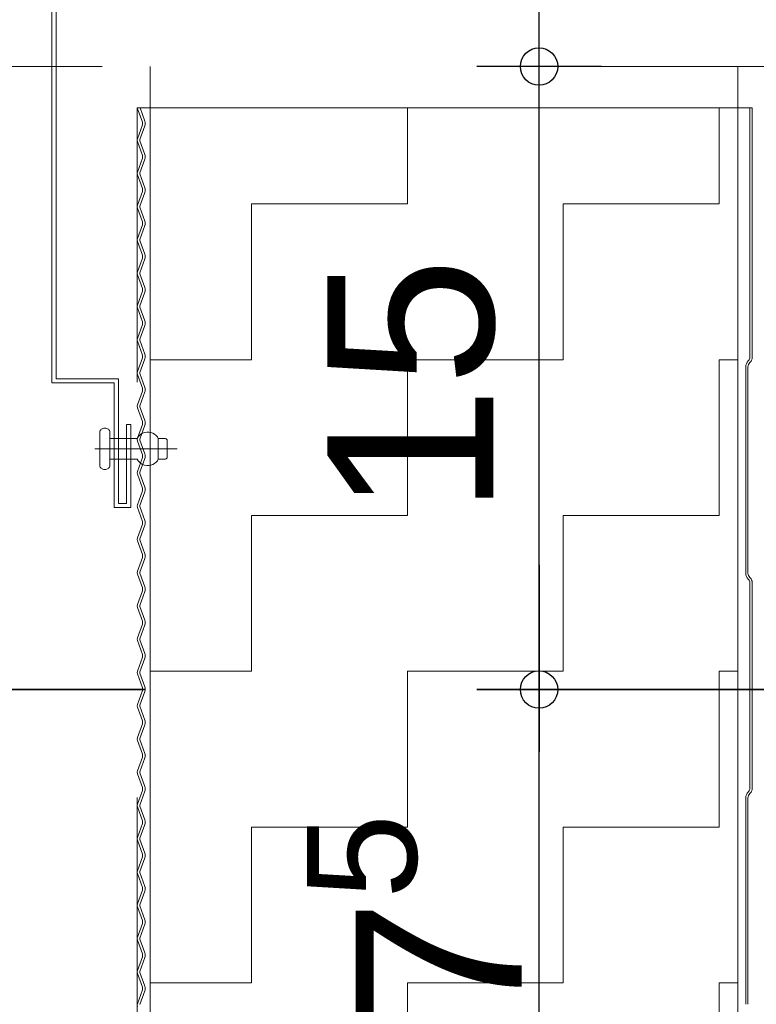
# Model space of a CAD drawing. Header units: metres. Extents: x 1314 to 1415, y -87 to -52.
# Tile 497 of 656: x 1400.569 to 1400.746, y -71.03 to -70.793. Entities that reach past the tile are written whole.
import ezdxf

# ---------------------------------------------------------------- set-up
doc = ezdxf.new("R2010")
doc.units = ezdxf.units.M
doc.header["$PDMODE"] = 65
for name, pattern in [('AUSGEZOGEN', [0]), ('PUNKT2_S9', [0.0015, 0, -0.0015]), ('STRICHPUNKT2_S5', [0.5, 0.35, -0.05, 0.05, -0.05])]:
    doc.linetypes.add(name, pattern=pattern)
doc.layers.add('XR$9$_42143', color=7, linetype='Continuous')
doc.layers.add('XR$9$_42154', color=7, linetype='Continuous')
for name, color, linetype, lineweight in [('XR$9$Achsen', 4, 'AUSGEZOGEN', 13), ('XR$9$Maßlinie 1_50', 7, 'AUSGEZOGEN', 25), ('XR$9$Muster', 4, 'AUSGEZOGEN', 13), ('XR$9$Wand Mauerwerk nt', 7, 'AUSGEZOGEN', 25), ('XR$9$Wand Mauerwerk tr_1', 42, 'AUSGEZOGEN', 18)]:
    doc.layers.add(name, color=color, linetype=linetype, lineweight=lineweight)
doc.styles.add('ARIAL', font='arial.ttf')
doc.dimstyles.new('DIMSTYLE_28', dxfattribs={"dimtxt": 0.04, "dimasz": 0.03, "dimexe": 0, "dimexo": 1e-06, "dimgap": 0.02, "dimtad": 2, "dimdec": 1, "dimlfac": 100, "dimrnd": 0.5, "dimzin": 4, "dimdsep": 46, "dimtxsty": 'ARIAL', "dimblk1": 'ALL_ML_KREIS', "dimblk2": 'ALL_ML_KREIS', "dimsah": 1, "dimcen": 0, "dimse1": 1, "dimse2": 1, "dimclrd": 7, "dimclre": 7, "dimclrt": 7, "dimadec": 0, "dimazin": 0, "dimtfac": 1, "dimtdec": 0, "dimtix": 1, "dimtmove": 2, "dimatfit": 3, "dimfxl": 0, "dimtzin": 0, "dimlwd": 0, "dimlwe": 25, "dimarcsym": 0})
doc.dimstyles.new('DIMSTYLE_29', dxfattribs={"dimtxt": 0.04, "dimasz": 0.03, "dimexe": 0, "dimexo": 1e-06, "dimgap": 0.02, "dimtad": 2, "dimdec": 1, "dimlfac": 100, "dimrnd": 0.5, "dimzin": 4, "dimdsep": 46, "dimtxsty": 'ARIAL', "dimblk1": 'ALL_ML_KREIS', "dimblk2": 'ALL_ML_KREIS', "dimsah": 1, "dimcen": 0, "dimse1": 1, "dimse2": 1, "dimclrd": 7, "dimclre": 7, "dimclrt": 7, "dimadec": 0, "dimazin": 0, "dimtfac": 1, "dimtdec": 0, "dimtix": 1, "dimtmove": 2, "dimatfit": 3, "dimfxl": 0, "dimtvp": 1.2, "dimtzin": 0, "dimlwd": 0, "dimlwe": 25, "dimarcsym": 0})
doc.dimstyles.new('DIMSTYLE_61', dxfattribs={"dimtxt": 0.04, "dimasz": 0.03, "dimexe": 0, "dimexo": 1e-06, "dimgap": 0.02, "dimtad": 2, "dimdec": 3, "dimrnd": 0.005, "dimzin": 4, "dimdsep": 46, "dimtxsty": 'ARIAL', "dimblk1": 'ALL_ML_KREIS', "dimblk2": 'ALL_ML_KREIS', "dimsah": 1, "dimcen": 0, "dimse1": 1, "dimse2": 1, "dimclrd": 7, "dimclre": 7, "dimclrt": 7, "dimadec": 0, "dimazin": 0, "dimtfac": 1, "dimtdec": 0, "dimtix": 1, "dimtmove": 2, "dimatfit": 3, "dimfxl": 0, "dimtzin": 0, "dimlwd": 0, "dimlwe": 25, "dimarcsym": 0})

# ---------------------------------------------------------------- blocks, each defined once
blk = doc.blocks.new('COMPLEXOBJECT_77')
at = {"layer": 'XR$9$_42143', "color": 7, "linetype": 'AUSGEZOGEN', "lineweight": 13, "transparency": 33554687}
for p, q in [((1400.57696, -70.88055), (1400.57696, -70.78405)), ((1400.57796, -70.87955), (1400.57796, -70.78505)), ((1400.59196, -70.88055), (1400.57696, -70.88055)), ((1400.59296, -70.87955), (1400.57796, -70.87955)), ((1400.59196, -70.91055), (1400.59196, -70.88055)), ((1400.59296, -70.90955), (1400.59296, -70.87955)), ((1400.59495, -70.89055), (1400.59596, -70.89055)), ((1400.59495, -70.89055), (1400.59495, -70.90955)), ((1400.59596, -70.89055), (1400.59596, -70.91055)), ((1400.59596, -70.91055), (1400.59196, -70.91055)), ((1400.59495, -70.90955), (1400.59296, -70.90955))]:
    blk.add_line(p, q, dxfattribs=at)
blk = doc.blocks.new('ALL_ML_KREIS')
at = {"color": 0, "linetype": 'ByBlock', "lineweight": -2}
for p, q in [((0, -0.5), (0, 0.5)), ((-1, 0), (0.5, 0))]:
    blk.add_line(p, q, dxfattribs=at)
blk.add_circle((0, 0), 0.15, dxfattribs=at)
blk = doc.blocks.new('*D637')
at = {"layer": 'DEFPOINTS', "color": 7, "linetype": 'AUSGEZOGEN', "lineweight": 25, "transparency": 33554687}
for p in [(1400.85325, -70.95437), (1400.48086, -71.35437), (1400.93809, -71.35437)]:
    blk.add_point(p, dxfattribs=at)
at = {"layer": 'XR$9$Maßlinie 1_50', "color": 7, "linetype": 'AUSGEZOGEN', "lineweight": -2, "transparency": 33554687}
blk.add_line((1400.48086, -71.35437), (1400.48086, -70.95437), dxfattribs=at)
at = {"layer": 'XR$9$Maßlinie 1_50', "color": 7, "linetype": 'AUSGEZOGEN', "lineweight": 25, "transparency": 33554687, "xscale": 0.03, "yscale": 0.03, "zscale": 0.03}
for p, rotation in [((1400.48086, -70.95437), 90), ((1400.48086, -71.35437), 270)]:
    blk.add_blockref('ALL_ML_KREIS', p, dxfattribs=dict(at, rotation=rotation))
at = {"layer": 'XR$9$Maßlinie 1_50', "color": 7, "linetype": 'AUSGEZOGEN', "lineweight": 25, "transparency": 33554687, "insert": (1400.45018, -71.15611), "char_height": 0.04, "width": 0.16, "attachment_point": 5, "rotation": 90, "style": 'ARIAL'}
blk.add_mtext('\\A1;{\\A1;{40\\H0.026400;\\S^ ;}}', dxfattribs=at)
blk = doc.blocks.new('*D638')
at = {"layer": 'DEFPOINTS', "color": 7, "linetype": 'AUSGEZOGEN', "lineweight": 25, "transparency": 33554687}
for p in [(1400.76976, -70.80437), (1400.48086, -70.95437), (1400.85325, -70.95437)]:
    blk.add_point(p, dxfattribs=at)
at = {"layer": 'XR$9$Maßlinie 1_50', "color": 7, "linetype": 'AUSGEZOGEN', "lineweight": -2, "transparency": 33554687}
blk.add_line((1400.48086, -70.95437), (1400.48086, -70.80437), dxfattribs=at)
at = {"layer": 'XR$9$Maßlinie 1_50', "color": 7, "linetype": 'AUSGEZOGEN', "lineweight": 25, "transparency": 33554687, "xscale": 0.03, "yscale": 0.03, "zscale": 0.03}
for p, rotation in [((1400.48086, -70.80437), 90), ((1400.48086, -70.95437), 270)]:
    blk.add_blockref('ALL_ML_KREIS', p, dxfattribs=dict(at, rotation=rotation))
at = {"layer": 'XR$9$Maßlinie 1_50', "color": 7, "linetype": 'AUSGEZOGEN', "lineweight": 25, "transparency": 33554687, "insert": (1400.45018, -70.88133), "char_height": 0.04, "width": 0.16, "attachment_point": 5, "rotation": 90, "style": 'ARIAL'}
blk.add_mtext('\\A1;{\\A1;{15\\H0.026400;\\S^ ;}}', dxfattribs=at)
blk = doc.blocks.new('*D639')
at = {"layer": 'DEFPOINTS', "color": 7, "linetype": 'AUSGEZOGEN', "lineweight": 25, "transparency": 33554687}
for p in [(1400.59747, -70.45012), (1400.59747, -70.82742), (1401.82146, -70.86224)]:
    blk.add_point(p, dxfattribs=at)
at = {"layer": 'XR$9$Maßlinie 1_50', "color": 7, "linetype": 'AUSGEZOGEN', "lineweight": -2, "transparency": 33554687}
blk.add_line((1400.59747, -70.45012), (1401.82146, -70.45012), dxfattribs=at)
at = {"layer": 'XR$9$Maßlinie 1_50', "color": 7, "linetype": 'AUSGEZOGEN', "lineweight": 25, "transparency": 33554687, "xscale": 0.03, "yscale": 0.03, "zscale": 0.03, "rotation": 180}
blk.add_blockref('ALL_ML_KREIS', (1400.59747, -70.45012), dxfattribs=at)
at = {"layer": 'XR$9$Maßlinie 1_50', "color": 7, "linetype": 'AUSGEZOGEN', "lineweight": 25, "transparency": 33554687, "xscale": 0.03, "yscale": 0.03, "zscale": 0.03}
blk.add_blockref('ALL_ML_KREIS', (1401.82146, -70.45012), dxfattribs=at)
at = {"layer": 'XR$9$Maßlinie 1_50', "color": 7, "linetype": 'AUSGEZOGEN', "lineweight": 25, "transparency": 33554687, "insert": (1401.21643, -70.42012), "char_height": 0.04, "width": 0.2, "attachment_point": 5, "style": 'ARIAL'}
blk.add_mtext('\\A1;{\\A1;{1.22\\H0.026400;\\S5^ ;}}', dxfattribs=at)
blk = doc.blocks.new('*D647')
at = {"layer": 'DEFPOINTS', "color": 7, "linetype": 'AUSGEZOGEN', "lineweight": 25, "transparency": 33554687}
for p in [(1400.59747, -70.6877), (1400.74747, -70.80752), (1400.59747, -71.15849)]:
    blk.add_point(p, dxfattribs=at)
at = {"layer": 'XR$9$Maßlinie 1_50', "color": 7, "linetype": 'AUSGEZOGEN', "lineweight": -2, "transparency": 33554687}
blk.add_line((1400.59747, -70.6877), (1400.74747, -70.6877), dxfattribs=at)
at = {"layer": 'XR$9$Maßlinie 1_50', "color": 7, "linetype": 'AUSGEZOGEN', "lineweight": 25, "transparency": 33554687, "xscale": 0.03, "yscale": 0.03, "zscale": 0.03, "rotation": 180}
blk.add_blockref('ALL_ML_KREIS', (1400.59747, -70.6877), dxfattribs=at)
at = {"layer": 'XR$9$Maßlinie 1_50', "color": 7, "linetype": 'AUSGEZOGEN', "lineweight": 25, "transparency": 33554687, "xscale": 0.03, "yscale": 0.03, "zscale": 0.03}
blk.add_blockref('ALL_ML_KREIS', (1400.74747, -70.6877), dxfattribs=at)
at = {"layer": 'XR$9$Maßlinie 1_50', "color": 7, "linetype": 'AUSGEZOGEN', "lineweight": 25, "transparency": 33554687, "insert": (1400.67051, -70.65701), "char_height": 0.04, "width": 0.16, "attachment_point": 5, "style": 'ARIAL'}
blk.add_mtext('\\A1;{\\A1;{15\\H0.026400;\\S^ ;}}', dxfattribs=at)
blk = doc.blocks.new('*D648')
at = {"layer": 'DEFPOINTS', "color": 7, "linetype": 'AUSGEZOGEN', "lineweight": 25, "transparency": 33554687}
for p in [(1400.74747, -70.6877), (1400.74747, -70.80752), (1400.75747, -70.80752)]:
    blk.add_point(p, dxfattribs=at)
at = {"layer": 'XR$9$Maßlinie 1_50', "color": 7, "linetype": 'AUSGEZOGEN', "lineweight": -2, "transparency": 33554687}
blk.add_line((1400.74747, -70.6877), (1400.75747, -70.6877), dxfattribs=at)
at = {"layer": 'XR$9$Maßlinie 1_50', "color": 7, "linetype": 'AUSGEZOGEN', "lineweight": 25, "transparency": 33554687, "xscale": 0.03, "yscale": 0.03, "zscale": 0.03}
blk.add_blockref('ALL_ML_KREIS', (1400.75747, -70.6877), dxfattribs=at)
at = {"layer": 'XR$9$Maßlinie 1_50', "color": 7, "linetype": 'AUSGEZOGEN', "lineweight": 25, "transparency": 33554687, "xscale": 0.03, "yscale": 0.03, "zscale": 0.03, "rotation": 180}
blk.add_blockref('ALL_ML_KREIS', (1400.74747, -70.6877), dxfattribs=at)
at = {"layer": 'XR$9$Maßlinie 1_50', "color": 7, "linetype": 'AUSGEZOGEN', "lineweight": 25, "transparency": 33554687, "insert": (1400.75606, -70.6427), "char_height": 0.04, "width": 0.12, "attachment_point": 5, "style": 'ARIAL'}
blk.add_mtext('\\A1;{\\A1;{1\\H0.026400;\\S^ ;}}', dxfattribs=at)
blk = doc.blocks.new('*D649')
at = {"layer": 'DEFPOINTS', "color": 7, "linetype": 'AUSGEZOGEN', "lineweight": 25, "transparency": 33554687}
for p in [(1400.75747, -70.6877), (1400.75747, -70.80752), (1401.69646, -70.95437)]:
    blk.add_point(p, dxfattribs=at)
at = {"layer": 'XR$9$Maßlinie 1_50', "color": 7, "linetype": 'AUSGEZOGEN', "lineweight": -2, "transparency": 33554687}
blk.add_line((1400.75747, -70.6877), (1401.69646, -70.6877), dxfattribs=at)
at = {"layer": 'XR$9$Maßlinie 1_50', "color": 7, "linetype": 'AUSGEZOGEN', "lineweight": 25, "transparency": 33554687, "xscale": 0.03, "yscale": 0.03, "zscale": 0.03, "rotation": 180}
blk.add_blockref('ALL_ML_KREIS', (1400.75747, -70.6877), dxfattribs=at)
at = {"layer": 'XR$9$Maßlinie 1_50', "color": 7, "linetype": 'AUSGEZOGEN', "lineweight": 25, "transparency": 33554687, "xscale": 0.03, "yscale": 0.03, "zscale": 0.03}
blk.add_blockref('ALL_ML_KREIS', (1401.69646, -70.6877), dxfattribs=at)
at = {"layer": 'XR$9$Maßlinie 1_50', "color": 7, "linetype": 'AUSGEZOGEN', "lineweight": 25, "transparency": 33554687, "insert": (1401.22524, -70.65701), "char_height": 0.04, "width": 0.16, "attachment_point": 5, "style": 'ARIAL'}
blk.add_mtext('\\A1;{\\A1;{94\\H0.026400;\\S^ ;}}', dxfattribs=at)
blk = doc.blocks.new('*D659')
at = {"layer": 'DEFPOINTS', "color": 7, "linetype": 'AUSGEZOGEN', "lineweight": 25, "transparency": 33554687}
for p in [(1400.74747, -70.95437), (1400.69419, -71.12937), (1400.74203, -71.12937)]:
    blk.add_point(p, dxfattribs=at)
at = {"layer": 'XR$9$Maßlinie 1_50', "color": 7, "linetype": 'AUSGEZOGEN', "lineweight": -2, "transparency": 33554687}
blk.add_line((1400.69419, -71.12937), (1400.69419, -70.95437), dxfattribs=at)
at = {"layer": 'XR$9$Maßlinie 1_50', "color": 7, "linetype": 'AUSGEZOGEN', "lineweight": 25, "transparency": 33554687, "xscale": 0.03, "yscale": 0.03, "zscale": 0.03}
for p, rotation in [((1400.69419, -70.95437), 90), ((1400.69419, -71.12937), 270)]:
    blk.add_blockref('ALL_ML_KREIS', p, dxfattribs=dict(at, rotation=rotation))
at = {"layer": 'XR$9$Maßlinie 1_50', "color": 7, "linetype": 'AUSGEZOGEN', "lineweight": 25, "transparency": 33554687, "insert": (1400.66419, -71.0256), "char_height": 0.04, "width": 0.16, "attachment_point": 5, "rotation": 90, "style": 'ARIAL'}
blk.add_mtext('\\A1;{\\A1;{17\\H0.026400;\\S5^ ;}}', dxfattribs=at)
blk = doc.blocks.new('*D660')
at = {"layer": 'DEFPOINTS', "color": 7, "linetype": 'AUSGEZOGEN', "lineweight": 25, "transparency": 33554687}
for p in [(1400.74203, -70.8044), (1400.69419, -70.95437), (1400.74747, -70.95437)]:
    blk.add_point(p, dxfattribs=at)
at = {"layer": 'XR$9$Maßlinie 1_50', "color": 7, "linetype": 'AUSGEZOGEN', "lineweight": -2, "transparency": 33554687}
blk.add_line((1400.69419, -70.95437), (1400.69419, -70.8044), dxfattribs=at)
at = {"layer": 'XR$9$Maßlinie 1_50', "color": 7, "linetype": 'AUSGEZOGEN', "lineweight": 25, "transparency": 33554687, "xscale": 0.03, "yscale": 0.03, "zscale": 0.03}
for p, rotation in [((1400.69419, -70.8044), 90), ((1400.69419, -70.95437), 270)]:
    blk.add_blockref('ALL_ML_KREIS', p, dxfattribs=dict(at, rotation=rotation))
at = {"layer": 'XR$9$Maßlinie 1_50', "color": 7, "linetype": 'AUSGEZOGEN', "lineweight": 25, "transparency": 33554687, "insert": (1400.66351, -70.88135), "char_height": 0.04, "width": 0.16, "attachment_point": 5, "rotation": 90, "style": 'ARIAL'}
blk.add_mtext('\\A1;{\\A1;{15\\H0.026400;\\S^ ;}}', dxfattribs=at)

msp = doc.modelspace()

# ---------------------------------------------------------------- hatches: boundary and pattern name
at = {"layer": 'XR$9$Muster', "linetype": 'AUSGEZOGEN', "lineweight": 13, "transparency": 33554687}
h = msp.add_hatch(dxfattribs=at)
h.set_pattern_fill('MUSTER', color=4, scale=0.0375, angle=90, style=0, pattern_type=2)
h.set_pattern_definition([(90, (-0.075, 0.075), (-0.0375, 0.0375), [0.0375, -0.0375]), (180, (-0.075, 0.075), (-0.0375, -0.0375), [0.0375, -0.0375])])
h.paths.add_polyline_path([(1400.74203, -71.12937), (1400.74203, -70.81437), (1400.60062, -70.81437), (1400.60062, -71.12937)], flags=0)

# ---------------------------------------------------------------- linework, layer by layer
at = {"color": 7, "linetype": 'AUSGEZOGEN', "lineweight": 13, "transparency": 33554687}
for p, q in [((1400.59746, -70.81437), (1400.74547, -70.81437)), ((1400.58853, -70.89222), (1400.58851, -70.89242)), ((1400.58851, -70.90042), (1400.58851, -70.89242)), ((1400.5886, -70.89203), (1400.58853, -70.89222)), ((1400.58871, -70.89186), (1400.5886, -70.89203)), ((1400.58886, -70.89171), (1400.58871, -70.89186)), ((1400.58904, -70.89159), (1400.58886, -70.89171)), ((1400.58925, -70.89149), (1400.58904, -70.89159)), ((1400.58948, -70.89143), (1400.58925, -70.89149)), ((1400.58971, -70.89142), (1400.58948, -70.89143)), ((1400.58994, -70.89143), (1400.58971, -70.89142)), ((1400.59017, -70.89149), (1400.58994, -70.89143)), ((1400.59038, -70.89159), (1400.59017, -70.89149)), ((1400.59056, -70.89171), (1400.59038, -70.89159)), ((1400.59071, -70.89186), (1400.59056, -70.89171)), ((1400.59082, -70.89203), (1400.59071, -70.89186)), ((1400.59089, -70.89222), (1400.59082, -70.89203)), ((1400.59091, -70.89242), (1400.59089, -70.89222)), ((1400.59091, -70.89242), (1400.59091, -70.89392)), ((1400.59837, -70.89288), (1400.59801, -70.89318)), ((1400.5988, -70.89264), (1400.59837, -70.89288)), ((1400.59928, -70.89248), (1400.5988, -70.89264)), ((1400.59978, -70.8924), (1400.59928, -70.89248)), ((1400.60029, -70.8924), (1400.59978, -70.8924)), ((1400.60079, -70.89248), (1400.60029, -70.8924)), ((1400.60127, -70.89264), (1400.60079, -70.89248)), ((1400.60169, -70.89288), (1400.60127, -70.89264)), ((1400.60206, -70.89318), (1400.60169, -70.89288)), ((1400.5909, -70.89892), (1400.59091, -70.89392)), ((1400.59091, -70.89392), (1400.59752, -70.89392)), ((1400.59772, -70.89353), (1400.59752, -70.89392)), ((1400.59801, -70.89318), (1400.59772, -70.89353)), ((1400.60235, -70.89353), (1400.60206, -70.89318)), ((1400.60255, -70.89392), (1400.60235, -70.89353)), ((1400.60255, -70.89392), (1400.60411, -70.89392)), ((1400.60255, -70.89892), (1400.60255, -70.89392)), ((1400.60423, -70.89393), (1400.60411, -70.89392)), ((1400.60434, -70.89396), (1400.60423, -70.89393)), ((1400.60444, -70.89401), (1400.60434, -70.89396)), ((1400.60454, -70.89407), (1400.60444, -70.89401)), ((1400.60461, -70.89414), (1400.60454, -70.89407)), ((1400.60467, -70.89423), (1400.60461, -70.89414)), ((1400.6047, -70.89432), (1400.60467, -70.89423)), ((1400.60472, -70.89442), (1400.6047, -70.89432)), ((1400.60472, -70.89442), (1400.60471, -70.89842)), ((1400.58731, -70.89641), (1400.60711, -70.89642)), ((1400.5909, -70.89892), (1400.5909, -70.90042)), ((1400.5909, -70.89892), (1400.59751, -70.89892)), ((1400.59751, -70.89892), (1400.59771, -70.89931)), ((1400.59771, -70.89931), (1400.59801, -70.89966)), ((1400.59801, -70.89966), (1400.59837, -70.89996)), ((1400.59837, -70.89996), (1400.5988, -70.90019)), ((1400.60126, -70.90019), (1400.60169, -70.89996)), ((1400.60169, -70.89996), (1400.60206, -70.89966)), ((1400.60206, -70.89966), (1400.60235, -70.89931)), ((1400.60235, -70.89931), (1400.60255, -70.89892)), ((1400.60411, -70.89892), (1400.60255, -70.89892)), ((1400.60411, -70.89892), (1400.60423, -70.89891)), ((1400.60423, -70.89891), (1400.60434, -70.89888)), ((1400.60434, -70.89888), (1400.60444, -70.89884)), ((1400.60444, -70.89884), (1400.60454, -70.89878)), ((1400.60454, -70.89878), (1400.60461, -70.8987)), ((1400.60461, -70.8987), (1400.60467, -70.89861)), ((1400.60467, -70.89861), (1400.6047, -70.89852)), ((1400.6047, -70.89852), (1400.60471, -70.89842)), ((1400.58851, -70.90042), (1400.58853, -70.90061)), ((1400.58853, -70.90061), (1400.5886, -70.9008)), ((1400.5886, -70.9008), (1400.58871, -70.90097)), ((1400.58871, -70.90097), (1400.58886, -70.90112)), ((1400.58886, -70.90112), (1400.58904, -70.90125)), ((1400.58904, -70.90125), (1400.58925, -70.90134)), ((1400.58925, -70.90134), (1400.58947, -70.9014)), ((1400.58947, -70.9014), (1400.58971, -70.90142)), ((1400.58971, -70.90142), (1400.58994, -70.9014)), ((1400.58994, -70.9014), (1400.59016, -70.90134)), ((1400.59016, -70.90134), (1400.59037, -70.90125)), ((1400.59037, -70.90125), (1400.59056, -70.90112)), ((1400.59056, -70.90112), (1400.5907, -70.90097)), ((1400.5907, -70.90097), (1400.59081, -70.9008)), ((1400.59081, -70.9008), (1400.59088, -70.90061)), ((1400.59088, -70.90061), (1400.5909, -70.90042)), ((1400.5988, -70.90019), (1400.59927, -70.90036)), ((1400.59927, -70.90036), (1400.59978, -70.90044)), ((1400.59978, -70.90044), (1400.60029, -70.90044)), ((1400.60029, -70.90044), (1400.60079, -70.90036)), ((1400.60079, -70.90036), (1400.60126, -70.90019))]:
    msp.add_line(p, q, dxfattribs=at)
at = {"layer": 'XR$9$_42143', "color": 30, "linetype": 'AUSGEZOGEN', "lineweight": 13, "transparency": 33554687}
for p, q in [((1400.5975, -70.81437), (1400.59874, -70.81778)), ((1400.59933, -70.81756), (1400.59817, -70.81437)), ((1400.74492, -70.81437), (1400.74492, -70.87443)), ((1400.74547, -70.87443), (1400.74547, -70.81437)), ((1400.59874, -70.81846), (1400.59753, -70.82178)), ((1400.59812, -70.822), (1400.59933, -70.81868)), ((1400.59753, -70.82246), (1400.59874, -70.82579)), ((1400.59933, -70.82557), (1400.59812, -70.82225)), ((1400.59874, -70.82647), (1400.59753, -70.82979)), ((1400.59812, -70.83), (1400.59933, -70.82668)), ((1400.59753, -70.83047), (1400.59874, -70.83379)), ((1400.59933, -70.83358), (1400.59812, -70.83026)), ((1400.59874, -70.83448), (1400.59753, -70.8378)), ((1400.59812, -70.83801), (1400.59933, -70.83469)), ((1400.59933, -70.84159), (1400.59812, -70.83827)), ((1400.59753, -70.83848), (1400.59874, -70.8418)), ((1400.59874, -70.84249), (1400.59753, -70.84581)), ((1400.59812, -70.84602), (1400.59933, -70.8427)), ((1400.59753, -70.84649), (1400.59874, -70.84981)), ((1400.59933, -70.8496), (1400.59812, -70.84627)), ((1400.59874, -70.85049), (1400.59753, -70.85382)), ((1400.59812, -70.85403), (1400.59933, -70.85071)), ((1400.59753, -70.8545), (1400.59874, -70.85782)), ((1400.59933, -70.8576), (1400.59812, -70.85428)), ((1400.59874, -70.8585), (1400.59753, -70.86182)), ((1400.59812, -70.86204), (1400.59933, -70.85872)), ((1400.59753, -70.86251), (1400.59874, -70.86583)), ((1400.59933, -70.86561), (1400.59812, -70.86229)), ((1400.59874, -70.86651), (1400.59753, -70.86983)), ((1400.59812, -70.87005), (1400.59933, -70.86673)), ((1400.59753, -70.87052), (1400.59874, -70.87384)), ((1400.59933, -70.87362), (1400.59812, -70.8703)), ((1400.59874, -70.87452), (1400.59753, -70.87784)), ((1400.59812, -70.87806), (1400.59933, -70.87474)), ((1400.74461, -70.87517), (1400.7445, -70.87528)), ((1400.74489, -70.87566), (1400.745, -70.87556)), ((1400.59753, -70.87852), (1400.59874, -70.88185)), ((1400.59933, -70.88163), (1400.59812, -70.87831)), ((1400.74392, -70.87669), (1400.74392, -70.92637)), ((1400.74447, -70.92637), (1400.74447, -70.87669)), ((1400.59874, -70.88253), (1400.59753, -70.88585)), ((1400.59812, -70.88607), (1400.59933, -70.88274)), ((1400.59753, -70.88653), (1400.59874, -70.88985)), ((1400.59933, -70.88964), (1400.59812, -70.88632)), ((1400.59874, -70.89054), (1400.59753, -70.89386)), ((1400.59812, -70.89407), (1400.59933, -70.89075)), ((1400.59753, -70.89454), (1400.59874, -70.89786)), ((1400.59933, -70.89765), (1400.59812, -70.89433)), ((1400.59874, -70.89855), (1400.59753, -70.90187)), ((1400.59812, -70.90208), (1400.59933, -70.89876)), ((1400.59933, -70.90566), (1400.59812, -70.90234)), ((1400.59753, -70.90255), (1400.59874, -70.90587)), ((1400.59874, -70.90656), (1400.59753, -70.90988)), ((1400.59812, -70.91009), (1400.59933, -70.90677)), ((1400.59753, -70.91056), (1400.59874, -70.91388)), ((1400.59933, -70.91367), (1400.59812, -70.91034)), ((1400.59874, -70.91456), (1400.59753, -70.91788)), ((1400.59812, -70.9181), (1400.59933, -70.91478)), ((1400.59753, -70.91857), (1400.59874, -70.92189)), ((1400.59933, -70.92167), (1400.59812, -70.91835)), ((1400.59874, -70.92257), (1400.59753, -70.92589)), ((1400.59812, -70.92611), (1400.59933, -70.92279)), ((1400.59753, -70.92658), (1400.59874, -70.9299)), ((1400.59933, -70.92968), (1400.59812, -70.92636)), ((1400.7445, -70.92779), (1400.74461, -70.92789)), ((1400.745, -70.9275), (1400.74489, -70.9274)), ((1400.59874, -70.93058), (1400.59753, -70.9339)), ((1400.59812, -70.93412), (1400.59933, -70.9308)), ((1400.74492, -70.92863), (1400.74492, -70.97819)), ((1400.74547, -70.97819), (1400.74547, -70.92863)), ((1400.59753, -70.93459), (1400.59874, -70.93791)), ((1400.59933, -70.93769), (1400.59812, -70.93437)), ((1400.59874, -70.93859), (1400.59753, -70.94191)), ((1400.59812, -70.94213), (1400.59933, -70.93881)), ((1400.59753, -70.94259), (1400.59874, -70.94592)), ((1400.59933, -70.9457), (1400.59812, -70.94238)), ((1400.59874, -70.9466), (1400.59753, -70.94992)), ((1400.59812, -70.95013), (1400.59933, -70.94681)), ((1400.59753, -70.9506), (1400.59874, -70.95392)), ((1400.59933, -70.95371), (1400.59812, -70.95039)), ((1400.59874, -70.95461), (1400.59753, -70.95793)), ((1400.59812, -70.95814), (1400.59933, -70.95482)), ((1400.59753, -70.95861), (1400.59874, -70.96193)), ((1400.59933, -70.96172), (1400.59812, -70.9584)), ((1400.59874, -70.96262), (1400.59753, -70.96594)), ((1400.59812, -70.96615), (1400.59933, -70.96283)), ((1400.59933, -70.96973), (1400.59812, -70.9664)), ((1400.59753, -70.96662), (1400.59874, -70.96994)), ((1400.59874, -70.97062), (1400.59753, -70.97395)), ((1400.59812, -70.97416), (1400.59933, -70.97084)), ((1400.59753, -70.97463), (1400.59874, -70.97795)), ((1400.59933, -70.97773), (1400.59812, -70.97441)), ((1400.59874, -70.97863), (1400.59753, -70.98195)), ((1400.59812, -70.98217), (1400.59933, -70.97885)), ((1400.74392, -70.98045), (1400.74392, -71.03014)), ((1400.74447, -71.03014), (1400.74447, -70.98045)), ((1400.74461, -70.97893), (1400.7445, -70.97904)), ((1400.74489, -70.97943), (1400.745, -70.97932)), ((1400.59753, -70.98264), (1400.59874, -70.98596)), ((1400.59933, -70.98574), (1400.59812, -70.98242)), ((1400.59874, -70.98664), (1400.59753, -70.98996)), ((1400.59812, -70.99018), (1400.59933, -70.98686)), ((1400.59753, -70.99065), (1400.59874, -70.99397)), ((1400.59933, -70.99375), (1400.59812, -70.99043)), ((1400.59874, -70.99465), (1400.59753, -70.99797)), ((1400.59812, -70.99819), (1400.59933, -70.99487)), ((1400.59753, -70.99865), (1400.59874, -71.00198)), ((1400.59933, -71.00176), (1400.59812, -70.99844)), ((1400.59874, -71.00266), (1400.59753, -71.00598)), ((1400.59812, -71.0062), (1400.59933, -71.00287)), ((1400.59753, -71.00666), (1400.59874, -71.00998)), ((1400.59933, -71.00977), (1400.59812, -71.00645)), ((1400.59874, -71.01067), (1400.59753, -71.01399)), ((1400.59812, -71.0142), (1400.59933, -71.01088)), ((1400.59753, -71.01467), (1400.59874, -71.01799)), ((1400.59933, -71.01778), (1400.59812, -71.01446)), ((1400.59874, -71.01868), (1400.59753, -71.022)), ((1400.59812, -71.02221), (1400.59933, -71.01889)), ((1400.59753, -71.02268), (1400.59874, -71.026)), ((1400.59933, -71.02579), (1400.59812, -71.02247)), ((1400.59874, -71.02669), (1400.59753, -71.03001)), ((1400.59812, -71.03022), (1400.59933, -71.0269))]:
    msp.add_line(p, q, dxfattribs=at)
for centre, radius, start, end in [((1400.5978, -70.81812), 0.001, 340.0189, 19.9791), ((1400.5978, -70.81812), 0.00163, 340.0189, 19.9791), ((1400.59847, -70.82212), 0.001, 160.0189, 199.9791), ((1400.59847, -70.82212), 0.00037, 160.0189, 199.9791), ((1400.5978, -70.82613), 0.001, 340.0189, 19.9791), ((1400.5978, -70.82613), 0.001, 340.0189, 19.9791), ((1400.5978, -70.82613), 0.00163, 340.0189, 19.9791), ((1400.5978, -70.82613), 0.00163, 340.0189, 19.9791), ((1400.59847, -70.83013), 0.001, 160.0189, 199.9791), ((1400.59847, -70.83013), 0.00037, 160.0189, 199.9791), ((1400.5978, -70.83414), 0.00163, 340.0189, 19.9791), ((1400.5978, -70.83414), 0.001, 340.0189, 19.9791), ((1400.59847, -70.83814), 0.001, 160.0189, 199.9791), ((1400.59847, -70.83814), 0.00037, 160.0189, 199.9791), ((1400.5978, -70.84214), 0.001, 340.0189, 19.9791), ((1400.5978, -70.84214), 0.00163, 340.0189, 19.9791), ((1400.59847, -70.84615), 0.001, 160.0189, 199.9791), ((1400.59847, -70.84615), 0.00037, 160.0189, 199.9791), ((1400.5978, -70.85015), 0.001, 340.0189, 19.9791), ((1400.5978, -70.85015), 0.00163, 340.0189, 19.9791), ((1400.59847, -70.85416), 0.001, 160.0189, 199.9791), ((1400.59847, -70.85416), 0.00037, 160.0189, 199.9791), ((1400.5978, -70.85816), 0.001, 340.0189, 19.9791), ((1400.5978, -70.85816), 0.00163, 340.0189, 19.9791), ((1400.59847, -70.86217), 0.001, 160.0189, 199.9791), ((1400.59847, -70.86217), 0.00037, 160.0189, 199.9791), ((1400.5978, -70.86617), 0.001, 340.0189, 19.9791), ((1400.5978, -70.86617), 0.00163, 340.0189, 19.9791), ((1400.59847, -70.87017), 0.001, 160.0189, 199.9791), ((1400.59847, -70.87017), 0.00037, 160.0189, 199.9791), ((1400.5978, -70.87418), 0.001, 340.0189, 19.9791), ((1400.5978, -70.87418), 0.00163, 340.0189, 19.9791), ((1400.74592, -70.87669), 0.002, 135, 180), ((1400.74592, -70.87669), 0.00145, 135, 180), ((1400.74387, -70.87443), 0.00105, 315, 0), ((1400.74387, -70.87443), 0.0016, 315, 0), ((1400.59847, -70.87818), 0.001, 160.0189, 199.9791), ((1400.59847, -70.87818), 0.00037, 160.0189, 199.9791), ((1400.5978, -70.88219), 0.001, 340.0189, 19.9791), ((1400.5978, -70.88219), 0.00163, 340.0189, 19.9791), ((1400.59847, -70.88619), 0.001, 160.0189, 199.9791), ((1400.59847, -70.88619), 0.00037, 160.0189, 199.9791), ((1400.5978, -70.8902), 0.001, 340.0189, 19.9791), ((1400.5978, -70.8902), 0.00163, 340.0189, 19.9791), ((1400.59847, -70.8942), 0.001, 160.0189, 199.9791), ((1400.59847, -70.8942), 0.00037, 160.0189, 199.9791), ((1400.5978, -70.8982), 0.00163, 340.0189, 19.9791), ((1400.5978, -70.8982), 0.001, 340.0189, 19.9791), ((1400.59847, -70.90221), 0.001, 160.0189, 199.9791), ((1400.59847, -70.90221), 0.00037, 160.0189, 199.9791), ((1400.5978, -70.90621), 0.001, 340.0189, 19.9791), ((1400.5978, -70.90621), 0.00163, 340.0189, 19.9791), ((1400.59847, -70.91022), 0.001, 160.0189, 199.9791), ((1400.59847, -70.91022), 0.00037, 160.0189, 199.9791), ((1400.5978, -70.91422), 0.001, 340.0189, 19.9791), ((1400.5978, -70.91422), 0.00163, 340.0189, 19.9791), ((1400.59847, -70.91823), 0.001, 160.0189, 199.9791), ((1400.59847, -70.91823), 0.00037, 160.0189, 199.9791), ((1400.5978, -70.92223), 0.001, 340.0189, 19.9791), ((1400.5978, -70.92223), 0.00163, 340.0189, 19.9791), ((1400.59847, -70.92624), 0.001, 160.0189, 199.9791), ((1400.59847, -70.92624), 0.00037, 160.0189, 199.9791), ((1400.74592, -70.92637), 0.002, 180, 225), ((1400.74592, -70.92637), 0.00145, 180, 225), ((1400.74387, -70.92863), 0.00105, 0, 45), ((1400.74387, -70.92863), 0.0016, 0, 45), ((1400.5978, -70.93024), 0.001, 340.0189, 19.9791), ((1400.5978, -70.93024), 0.00163, 340.0189, 19.9791), ((1400.59847, -70.93424), 0.001, 160.0189, 199.9791), ((1400.59847, -70.93424), 0.00037, 160.0189, 199.9791), ((1400.5978, -70.93825), 0.001, 340.0189, 19.9791), ((1400.5978, -70.93825), 0.00163, 340.0189, 19.9791), ((1400.59847, -70.94225), 0.001, 160.0189, 199.9791), ((1400.59847, -70.94225), 0.00037, 160.0189, 199.9791), ((1400.5978, -70.94626), 0.001, 340.0189, 19.9791), ((1400.5978, -70.94626), 0.00163, 340.0189, 19.9791), ((1400.59847, -70.95026), 0.001, 160.0189, 199.9791), ((1400.59847, -70.95026), 0.00037, 160.0189, 199.9791), ((1400.5978, -70.95427), 0.001, 340.0189, 19.9791), ((1400.5978, -70.95427), 0.00163, 340.0189, 19.9791), ((1400.59847, -70.95827), 0.001, 160.0189, 199.9791), ((1400.59847, -70.95827), 0.00037, 160.0189, 199.9791), ((1400.5978, -70.96227), 0.001, 340.0189, 19.9791), ((1400.5978, -70.96227), 0.00163, 340.0189, 19.9791), ((1400.59847, -70.96628), 0.001, 160.0189, 199.9791), ((1400.59847, -70.96628), 0.00037, 160.0189, 199.9791), ((1400.5978, -70.97028), 0.001, 340.0189, 19.9791), ((1400.5978, -70.97028), 0.00163, 340.0189, 19.9791), ((1400.59847, -70.97429), 0.001, 160.0189, 199.9791), ((1400.59847, -70.97429), 0.00037, 160.0189, 199.9791), ((1400.5978, -70.97829), 0.001, 340.0189, 19.9791), ((1400.5978, -70.97829), 0.00163, 340.0189, 19.9791), ((1400.74387, -70.97819), 0.00105, 315, 0), ((1400.74387, -70.97819), 0.0016, 315, 0), ((1400.74592, -70.98045), 0.002, 135, 180), ((1400.74592, -70.98045), 0.00145, 135, 180), ((1400.59847, -70.9823), 0.001, 160.0189, 199.9791), ((1400.59847, -70.9823), 0.00037, 160.0189, 199.9791), ((1400.5978, -70.9863), 0.001, 340.0189, 19.9791), ((1400.5978, -70.9863), 0.00163, 340.0189, 19.9791), ((1400.59847, -70.9903), 0.001, 160.0189, 199.9791), ((1400.59847, -70.9903), 0.00037, 160.0189, 199.9791), ((1400.5978, -70.99431), 0.001, 340.0189, 19.9791), ((1400.5978, -70.99431), 0.00163, 340.0189, 19.9791), ((1400.59847, -70.99831), 0.001, 160.0189, 199.9791), ((1400.59847, -70.99831), 0.00037, 160.0189, 199.9791), ((1400.5978, -71.00232), 0.00163, 340.0189, 19.9791), ((1400.5978, -71.00232), 0.001, 340.0189, 19.9791), ((1400.59847, -71.00632), 0.001, 160.0189, 199.9791), ((1400.59847, -71.00632), 0.00037, 160.0189, 199.9791), ((1400.5978, -71.01033), 0.001, 340.0189, 19.9791), ((1400.5978, -71.01033), 0.00163, 340.0189, 19.9791), ((1400.59847, -71.01433), 0.001, 160.0189, 199.9791), ((1400.59847, -71.01433), 0.00037, 160.0189, 199.9791), ((1400.5978, -71.01833), 0.001, 340.0189, 19.9791), ((1400.5978, -71.01833), 0.00163, 340.0189, 19.9791), ((1400.59847, -71.02234), 0.001, 160.0189, 199.9791), ((1400.59847, -71.02234), 0.00037, 160.0189, 199.9791), ((1400.5978, -71.02634), 0.001, 340.0189, 19.9791), ((1400.5978, -71.02634), 0.00163, 340.0189, 19.9791), ((1400.59847, -71.03035), 0.001, 160.0189, 199.9791)]:
    msp.add_arc(centre, radius, start, end, dxfattribs=at)
at = {"layer": 'XR$9$_42154', "color": 51, "linetype": 'AUSGEZOGEN', "lineweight": 13, "transparency": 33554687}
for p, q in [((1400.59817, -70.81437), (1400.59933, -70.81756)), ((1400.74492, -70.87443), (1400.74492, -70.81437)), ((1400.59933, -70.81868), (1400.59812, -70.822)), ((1400.59812, -70.82225), (1400.59933, -70.82557)), ((1400.59933, -70.82668), (1400.59812, -70.83)), ((1400.59812, -70.83026), (1400.59933, -70.83358)), ((1400.59933, -70.83469), (1400.59812, -70.83801)), ((1400.59812, -70.83827), (1400.59933, -70.84159)), ((1400.59933, -70.8427), (1400.59812, -70.84602)), ((1400.59812, -70.84627), (1400.59933, -70.8496)), ((1400.59933, -70.85071), (1400.59812, -70.85403)), ((1400.59812, -70.85428), (1400.59933, -70.8576)), ((1400.59933, -70.85872), (1400.59812, -70.86204)), ((1400.59812, -70.86229), (1400.59933, -70.86561)), ((1400.59933, -70.86673), (1400.59812, -70.87005)), ((1400.59812, -70.8703), (1400.59933, -70.87362)), ((1400.59933, -70.87474), (1400.59812, -70.87806)), ((1400.7445, -70.87528), (1400.74461, -70.87517)), ((1400.59812, -70.87831), (1400.59933, -70.88163)), ((1400.59933, -70.88274), (1400.59812, -70.88607)), ((1400.59812, -70.88632), (1400.59933, -70.88964)), ((1400.59933, -70.89075), (1400.59812, -70.89407)), ((1400.59812, -70.89433), (1400.59933, -70.89765)), ((1400.59933, -70.89876), (1400.59812, -70.90208)), ((1400.59812, -70.90234), (1400.59933, -70.90566)), ((1400.59933, -70.90677), (1400.59812, -70.91009)), ((1400.59812, -70.91034), (1400.59933, -70.91367)), ((1400.59933, -70.91478), (1400.59812, -70.9181)), ((1400.59812, -70.91835), (1400.59933, -70.92167)), ((1400.59933, -70.92279), (1400.59812, -70.92611)), ((1400.59812, -70.92636), (1400.59933, -70.92968)), ((1400.74461, -70.92789), (1400.7445, -70.92779)), ((1400.59933, -70.9308), (1400.59812, -70.93412)), ((1400.74492, -70.97819), (1400.74492, -70.92863)), ((1400.59812, -70.93437), (1400.59933, -70.93769)), ((1400.59933, -70.93881), (1400.59812, -70.94213)), ((1400.59812, -70.94238), (1400.59933, -70.9457)), ((1400.59933, -70.94681), (1400.59812, -70.95013)), ((1400.59812, -70.95039), (1400.59933, -70.95371)), ((1400.59933, -70.95482), (1400.59812, -70.95814)), ((1400.59812, -70.9584), (1400.59933, -70.96172)), ((1400.59933, -70.96283), (1400.59812, -70.96615)), ((1400.59812, -70.9664), (1400.59933, -70.96973)), ((1400.59933, -70.97084), (1400.59812, -70.97416)), ((1400.59812, -70.97441), (1400.59933, -70.97773)), ((1400.59933, -70.97885), (1400.59812, -70.98217)), ((1400.74392, -71.03014), (1400.74392, -70.98045)), ((1400.7445, -70.97904), (1400.74461, -70.97893)), ((1400.59812, -70.98242), (1400.59933, -70.98574)), ((1400.59933, -70.98686), (1400.59812, -70.99018)), ((1400.59812, -70.99043), (1400.59933, -70.99375)), ((1400.59933, -70.99487), (1400.59812, -70.99819)), ((1400.59812, -70.99844), (1400.59933, -71.00176)), ((1400.59933, -71.00287), (1400.59812, -71.0062)), ((1400.59812, -71.00645), (1400.59933, -71.00977)), ((1400.59933, -71.01088), (1400.59812, -71.0142)), ((1400.59812, -71.01446), (1400.59933, -71.01778)), ((1400.59933, -71.01889), (1400.59812, -71.02221)), ((1400.59812, -71.02247), (1400.59933, -71.02579)), ((1400.59933, -71.0269), (1400.59812, -71.03022))]:
    msp.add_line(p, q, dxfattribs=at)
for centre, radius, start, end in [((1400.5978, -70.81812), 0.00163, 340.0189, 19.9791), ((1400.59847, -70.82212), 0.00037, 160.0189, 199.9791), ((1400.5978, -70.82613), 0.00163, 340.0189, 19.9791), ((1400.5978, -70.82613), 0.00163, 340.0189, 19.9791), ((1400.59847, -70.83013), 0.00037, 160.0189, 199.9791), ((1400.5978, -70.83414), 0.00163, 340.0189, 19.9791), ((1400.59847, -70.83814), 0.00037, 160.0189, 199.9791), ((1400.5978, -70.84214), 0.00163, 340.0189, 19.9791), ((1400.59847, -70.84615), 0.00037, 160.0189, 199.9791), ((1400.5978, -70.85015), 0.00163, 340.0189, 19.9791), ((1400.59847, -70.85416), 0.00037, 160.0189, 199.9791), ((1400.5978, -70.85816), 0.00163, 340.0189, 19.9791), ((1400.59847, -70.86217), 0.00037, 160.0189, 199.9791), ((1400.5978, -70.86617), 0.00163, 340.0189, 19.9791), ((1400.59847, -70.87017), 0.00037, 160.0189, 199.9791), ((1400.5978, -70.87418), 0.00163, 340.0189, 19.9791), ((1400.74592, -70.87669), 0.002, 135, 180), ((1400.74387, -70.87443), 0.00105, 315, 0), ((1400.59847, -70.87818), 0.00037, 160.0189, 199.9791), ((1400.5978, -70.88219), 0.00163, 340.0189, 19.9791), ((1400.59847, -70.88619), 0.00037, 160.0189, 199.9791), ((1400.5978, -70.8902), 0.00163, 340.0189, 19.9791), ((1400.59847, -70.8942), 0.00037, 160.0189, 199.9791), ((1400.5978, -70.8982), 0.00163, 340.0189, 19.9791), ((1400.59847, -70.90221), 0.00037, 160.0189, 199.9791), ((1400.5978, -70.90621), 0.00163, 340.0189, 19.9791), ((1400.59847, -70.91022), 0.00037, 160.0189, 199.9791), ((1400.5978, -70.91422), 0.00163, 340.0189, 19.9791), ((1400.59847, -70.91823), 0.00037, 160.0189, 199.9791), ((1400.5978, -70.92223), 0.00163, 340.0189, 19.9791), ((1400.59847, -70.92624), 0.00037, 160.0189, 199.9791), ((1400.74592, -70.92637), 0.002, 180, 225), ((1400.74387, -70.92863), 0.00105, 0, 45), ((1400.5978, -70.93024), 0.00163, 340.0189, 19.9791), ((1400.59847, -70.93424), 0.00037, 160.0189, 199.9791), ((1400.5978, -70.93825), 0.00163, 340.0189, 19.9791), ((1400.59847, -70.94225), 0.00037, 160.0189, 199.9791), ((1400.5978, -70.94626), 0.00163, 340.0189, 19.9791), ((1400.59847, -70.95026), 0.00037, 160.0189, 199.9791), ((1400.5978, -70.95427), 0.00163, 340.0189, 19.9791), ((1400.59847, -70.95827), 0.00037, 160.0189, 199.9791), ((1400.5978, -70.96227), 0.00163, 340.0189, 19.9791), ((1400.59847, -70.96628), 0.00037, 160.0189, 199.9791), ((1400.5978, -70.97028), 0.00163, 340.0189, 19.9791), ((1400.59847, -70.97429), 0.00037, 160.0189, 199.9791), ((1400.5978, -70.97829), 0.00163, 340.0189, 19.9791), ((1400.74387, -70.97819), 0.00105, 315, 0), ((1400.74592, -70.98045), 0.002, 135, 180), ((1400.59847, -70.9823), 0.00037, 160.0189, 199.9791), ((1400.5978, -70.9863), 0.00163, 340.0189, 19.9791), ((1400.59847, -70.9903), 0.00037, 160.0189, 199.9791), ((1400.5978, -70.99431), 0.00163, 340.0189, 19.9791), ((1400.59847, -70.99831), 0.00037, 160.0189, 199.9791), ((1400.5978, -71.00232), 0.00163, 340.0189, 19.9791), ((1400.59847, -71.00632), 0.00037, 160.0189, 199.9791), ((1400.5978, -71.01033), 0.00163, 340.0189, 19.9791), ((1400.59847, -71.01433), 0.00037, 160.0189, 199.9791), ((1400.5978, -71.01833), 0.00163, 340.0189, 19.9791), ((1400.59847, -71.02234), 0.00037, 160.0189, 199.9791), ((1400.5978, -71.02634), 0.00163, 340.0189, 19.9791)]:
    msp.add_arc(centre, radius, start, end, dxfattribs=at)
at = {"layer": 'XR$9$Achsen', "color": 4, "linetype": 'STRICHPUNKT2_S5', "lineweight": 35, "transparency": 33554687}
msp.add_line((1400.24931, -70.95437), (1404.67296, -70.95437), dxfattribs=at)
at = {"layer": 'XR$9$Wand Mauerwerk nt', "color": 7, "linetype": 'AUSGEZOGEN', "lineweight": 13, "transparency": 33554687}
for p, q in [((1400.60062, -70.8044), (1400.60062, -71.12937)), ((1400.74203, -70.8044), (1400.74203, -71.70047))]:
    msp.add_line(p, q, dxfattribs=at)
at = {"layer": 'XR$9$Wand Mauerwerk tr_1', "color": 52, "linetype": 'PUNKT2_S9', "lineweight": 13, "transparency": 33554687}
for p, q in [((1400.28904, -70.80437), (1402.12316, -70.80437)), ((1400.59747, -72.08037), (1400.59747, -70.81437))]:
    msp.add_line(p, q, dxfattribs=at)

# ---------------------------------------------------------------- block references
at = {"layer": 'XR$9$_42143', "color": 7, "linetype": 'AUSGEZOGEN', "lineweight": 13, "transparency": 33554687}
msp.add_blockref('COMPLEXOBJECT_77', (0, 0), dxfattribs=at)

# ---------------------------------------------------------------- dimensions: what is measured, and where the dimension line sits
at = {"layer": 'XR$9$Maßlinie 1_50', "color": 7, "linetype": 'AUSGEZOGEN', "lineweight": 25, "transparency": 33554687}
for base, p1, p2, dimstyle, picture, middle in [((1401.82146, -70.45012), (1400.59747, -70.82741), (1401.82146, -70.86224), 'DIMSTYLE_61', '*D639', (1401.21643, -70.42012)), ((1400.75747, -70.6877), (1400.74747, -70.80752), (1400.75747, -70.80752), 'DIMSTYLE_29', '*D648', (1400.75606, -70.6427)), ((1400.74747, -70.6877), (1400.59747, -71.15848), (1400.74747, -70.80752), 'DIMSTYLE_28', '*D647', (1400.67051, -70.65701)), ((1401.69646, -70.6877), (1400.75747, -70.80752), (1401.69646, -70.95437), 'DIMSTYLE_28', '*D649', (1401.22524, -70.65701))]:
    dim = msp.add_linear_dim(base=base, p1=p1, p2=p2, dimstyle=dimstyle, override={"dimpost": '<>', "dimclrd": 7, "dimclre": 7, "dimclrt": 7, "dimlwd": 0, "dimlwe": 25}, dxfattribs=at)
    dim.commit()
    dim.dimension.update_dxf_attribs({"geometry": picture, "text_midpoint": middle, "dimtype": 160})
for base, p1, p2, picture, middle in [((1400.48086, -70.80437), (1400.85324, -70.95437), (1400.76976, -70.80437), '*D638', (1400.45018, -70.88133)), ((1400.69419, -70.8044), (1400.74747, -70.95437), (1400.74202, -70.8044), '*D660', (1400.66351, -70.88135)), ((1400.48086, -70.95437), (1400.93809, -71.35437), (1400.85324, -70.95437), '*D637', (1400.45018, -71.15611)), ((1400.69419, -70.95437), (1400.74202, -71.12937), (1400.74747, -70.95437), '*D659', (1400.66419, -71.0256))]:
    dim = msp.add_linear_dim(base=base, p1=p1, p2=p2, angle=90, dimstyle='DIMSTYLE_28', override={"dimpost": '<>', "dimclrd": 7, "dimclre": 7, "dimclrt": 7, "dimlwd": 0, "dimlwe": 25}, dxfattribs=at)
    dim.commit()
    dim.dimension.update_dxf_attribs({"geometry": picture, "text_midpoint": middle, "dimtype": 160})

doc.saveas('drawing.dxf')
